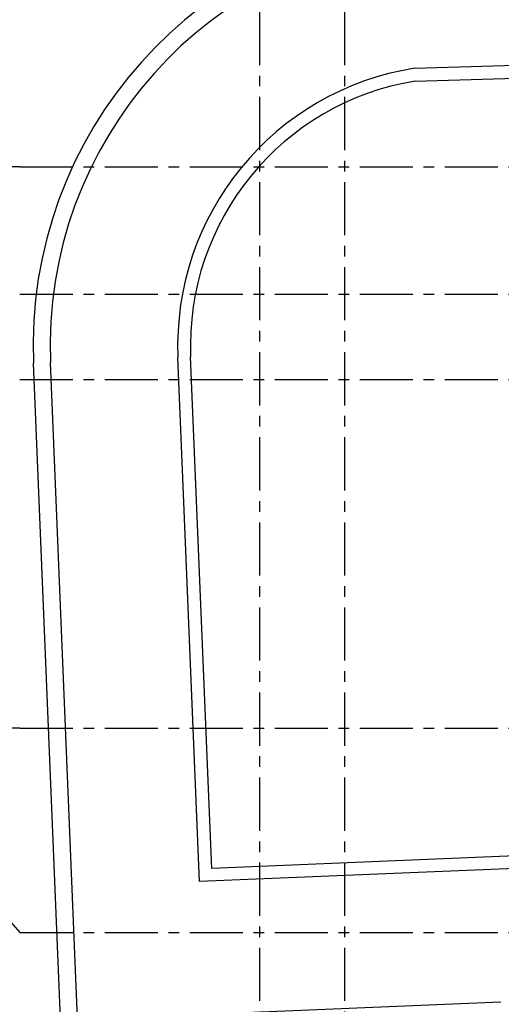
# Model space of a CAD drawing. Extents: x 41755 to 123924, y -112333 to 86187.
# Tile 325 of 582: x 99509 to 100075, y 39297 to 40455. Entities that reach past the tile are written whole.
import ezdxf

# ---------------------------------------------------------------- set-up
doc = ezdxf.new("R2010")
doc.units = 0
doc.header["$LTSCALE"] = 50
doc.linetypes.add('CENTER', pattern=[2, 1.25, -0.25, 0.25, -0.25])
for name, color, linetype in [('Os-osie glowne', 1, 'CENTER'), ('Os-osie-opis', 16, 'CONTINUOUS'), ('Pzt-chodniki', 8, 'CONTINUOUS')]:
    doc.layers.add(name, color=color, linetype=linetype)

msp = doc.modelspace()

# ---------------------------------------------------------------- linework, layer by layer
at = {"layer": 'Os-osie glowne'}
for points in [[(99790.966, 40563.95), (99790.966, 34586.95)], [(99890.966, 40563.95), (99890.966, 34586.95)], [(99508.966, 40281.95), (111775.966, 40281.95)], [(99508.966, 40131.95), (111775.966, 40131.95)], [(99508.966, 40031.95), (111775.966, 40031.95)], [(99508.966, 39621.95), (111775.966, 39621.95)], [(99508.966, 39381.95), (111775.966, 39381.95)]]:
    msp.add_lwpolyline(points, dxfattribs=at)
at = {"layer": 'Os-osie-opis'}
for points in [[(99508.966, 40281.95), (99492.966, 40281.95)], [(99508.966, 39621.95), (99492.966, 39621.95)], [(99492.966, 39400.11), (99508.966, 39381.95)]]:
    msp.add_lwpolyline(points, dxfattribs=at)
at = {"layer": 'Pzt-chodniki'}
for p, q in [((99596.036, 38336.315), (99525.209, 40051.034)), ((99616.019, 38337.14), (99545.192, 40051.859))]:
    msp.add_line(p, q, dxfattribs=at)
for points in [[(99973.268, 40397.623), (100264.253, 40406.243)], [(99973.592, 40382.626), (100264.739, 40391.235)], [(99720.526, 39441.629), (99695.065, 40058.05)], [(99734.894, 39457.234), (99710.052, 40058.669)], [(100280.966, 39471.95), (100092.012, 39471.95), (99734.906, 39457.234)], [(100280.966, 39456.95), (100092.321, 39456.95), (99720.536, 39441.629)], [(100074.966, 39299.95), (99726.965, 39285.61)]]:
    msp.add_lwpolyline(points, dxfattribs=at)
for radius, start in [(500, 94.028975), (480, 94.028975), (330, 98.981112), (315, 99.163583)]:
    msp.add_arc((100024.783, 40071.669), radius, start, 182.365254, dxfattribs=at)

doc.saveas('drawing.dxf')
